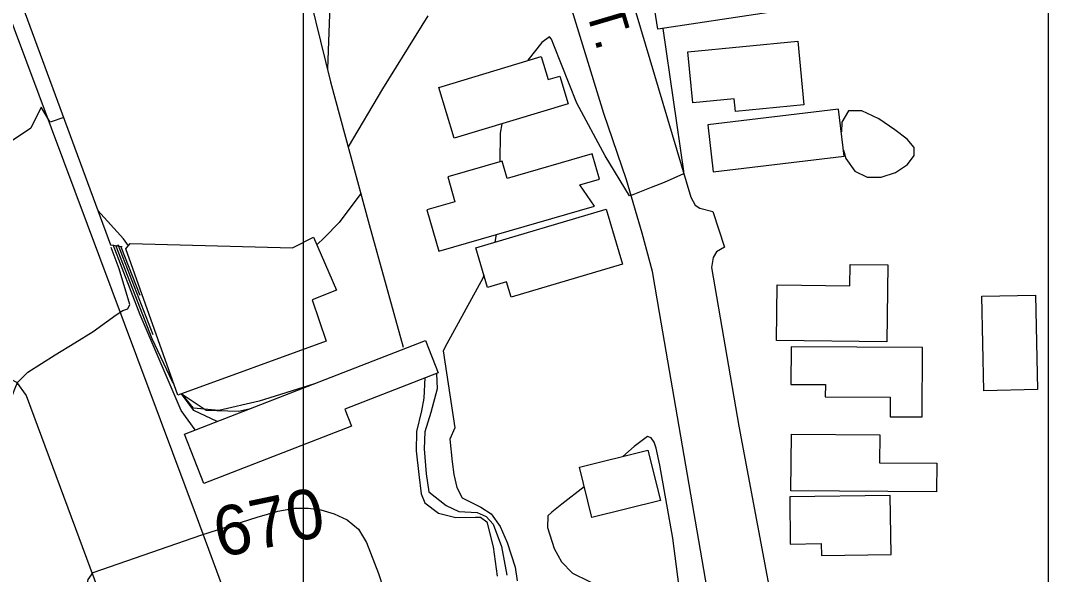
# Model space of a CAD drawing. Extents: x 79600 to 91800, y 75600 to 84400.
# Drawn here: x 84586.1 to 85005.3, y 81577.2 to 81800.1 of the extents above; entities that cross this region are included whole.
import ezdxf

# ---------------------------------------------------------------- set-up
doc = ezdxf.new("R2010")
doc.units = 0
for name, color, linetype in [('084-085$0$BLDG', 7, 'Continuous'), ('084-085$0$BRIDGE', 7, 'Continuous'), ('084-085$0$GRID', 7, 'Continuous'), ('084-085$0$INDEX', 7, 'Continuous'), ('084-085$0$INDXLBL', 7, 'Continuous'), ('084-085$0$INTER', 7, 'Continuous'), ('084-085$0$ROAD', 7, 'Continuous'), ('084-085$0$ROAD-NAME', 7, 'Continuous'), ('084-085$0$WALL', 7, 'Continuous'), ('084-090$0$GRID', 7, 'Continuous'), ('084-090$0$TI_BORDER', 7, 'Continuous')]:
    doc.layers.add(name, color=color, linetype=linetype)

msp = doc.modelspace()

# ---------------------------------------------------------------- linework, layer by layer
at = {"layer": '084-085$0$BLDG'}
for points in [[(84894.45, 81809.89), (84886.63, 81808.69), (84887.42, 81803.49), (84842.76, 81796.68), (84840.79, 81809.6), (84845.67, 81810.35), (84844.54, 81817.78), (84892.14, 81825.04)], [(84901.59, 81766.31), (84874.02, 81763.63), (84873.53, 81768.66), (84856.88, 81767.04), (84854.89, 81787.59), (84899.11, 81791.88)], [(84754.51, 81773.27), (84795.71, 81785.71), (84798.52, 81776.42), (84803.2, 81777.83), (84806.56, 81766.71), (84760.67, 81752.86)], [(84865.11, 81739.27), (84917.87, 81745.54), (84915.61, 81764.53), (84862.85, 81758.26)], [(84811.33, 81733.98), (84819.25, 81736.26), (84816.3, 81746.51), (84781.99, 81736.6), (84779.99, 81743.51), (84758.11, 81737.2), (84760.99, 81727.23), (84749.72, 81723.98), (84754.53, 81707.32), (84817.17, 81725.4)], [(84783.63, 81688.85), (84781.82, 81694.96), (84774.11, 81692.68), (84769.39, 81708.62), (84821.91, 81724.19), (84828.45, 81702.14)], [(84709.18, 81671.07), (84649.33, 81649.33), (84628.37, 81708.25), (84630.2, 81710.43), (84695.53, 81708.61), (84703.97, 81713.01), (84713.29, 81691.65), (84703.45, 81687.69)], [(84890.82, 81693.7), (84920.15, 81693.4), (84920.24, 81701.95), (84935.36, 81701.79), (84935.04, 81670.85), (84890.59, 81671.3)], [(84974.14, 81651.1), (84973.31, 81689.14), (84994.92, 81689.62), (84995.76, 81651.57)], [(84754.21, 81658.3), (84716.62, 81643.74), (84719.29, 81636.85), (84659.78, 81613.79), (84652.08, 81633.67), (84749.17, 81671.3)], [(84896.36, 81653.65), (84910.24, 81653.58), (84910.22, 81648.62), (84936.4, 81648.5), (84936.37, 81640.61), (84949.27, 81640.55), (84949.4, 81668.51), (84896.43, 81668.75)], [(84932.11, 81622.06), (84955.16, 81621.88), (84955.07, 81610.38), (84896.38, 81610.84), (84896.56, 81633.57), (84932.2, 81633.29)], [(84843.78, 81606.89), (84816.21, 81600.03), (84811.15, 81620.33), (84838.72, 81627.2)], [(84896.13, 81589.37), (84908.59, 81589.54), (84908.66, 81584.76), (84936.71, 81585.14), (84936.38, 81608.94), (84895.87, 81608.38)]]:
    msp.add_lwpolyline(points, close=True, dxfattribs=at)
at = {"layer": '084-085$0$BRIDGE'}
msp.add_lwpolyline([(84350.85, 82467.25), (84346, 82458.1), (84622.18, 81709.89), (84626.97, 81709.16)], dxfattribs=at)
at = {"layer": '084-085$0$GRID'}
msp.add_line((85000, 84000), (85000, 80000), dxfattribs=at)
at = {"layer": '084-085$0$INDEX'}
for points in [[(84656.39, 81635.35), (84650.75, 81643.14), (84634.12, 81681.69), (84623.24, 81709.93)], [(84589.34, 81518.46), (84589.8, 81520.05), (84603.64, 81539.72), (84606.74, 81543.68), (84608.99, 81548.61), (84612.43, 81570.56), (84613.17, 81575.09), (84615.22, 81577.94), (84659.07, 81593.08), (84681.36, 81600.2), (84689.6, 81602.56), (84696.31, 81603.77), (84701.85, 81603.86), (84707.03, 81603.09), (84712.4, 81601.59), (84717.61, 81599.12), (84722.08, 81595.33), (84725.41, 81590.06), (84730.2, 81577.56), (84734.14, 81565.61), (84734.29, 81558.88), (84732.32, 81551.03)]]:
    msp.add_lwpolyline(points, dxfattribs=at)
at = {"layer": '084-085$0$INTER'}
for p, q in [((84917.57, 81748.04), (84918.48, 81744.57)), ((84777.57, 81713.97), (84777.1, 81710.9)), ((84639.46, 81673.63), (84625.33, 81709.88)), ((84634.15, 81689.51), (84626.46, 81708.93))]:
    msp.add_line(p, q, dxfattribs=at)
for points in [[(84710.79, 81810.18), (84709.61, 81780.76)], [(84750.08, 81802.03), (84731.78, 81772.71), (84717.98, 81749.39)], [(84844.75, 81796.98), (84853.04, 81739.6), (84853.13, 81738.44), (84845.29, 81735.02), (84840.02, 81732.92), (84835.42, 81731.12), (84832.65, 81730.05), (84831.38, 81729.58), (84821.54, 81745.67), (84810.16, 81766.97), (84800.82, 81790.27), (84799.96, 81792.67), (84799.04, 81793.68), (84795.99, 81791.37), (84790.32, 81784.3), (84790.17, 81784.03)], [(84603.43, 81761.17), (84597.92, 81759.28), (84594.34, 81765.37), (84590.17, 81756.83), (84581.89, 81751.39), (84576.65, 81749.98), (84565.47, 81747.93), (84550.44, 81747.93), (84551.15, 81743.47), (84551.15, 81740.52), (84547.5, 81738.52)], [(84918.48, 81744.57), (84922.14, 81739.57), (84927.06, 81737.14), (84932.7, 81737.07), (84938.45, 81739.02), (84943.29, 81742.23), (84946.09, 81745.81), (84946.02, 81749.11), (84943.27, 81752.41), (84938.29, 81756.22), (84931.75, 81760.62), (84925, 81763.88), (84919.62, 81763.86), (84916.83, 81759.21), (84916.69, 81755.42)], [(84779.89, 81758.66), (84779.19, 81754.79), (84779.05, 81743.24)], [(84723.09, 81730.5), (84714.37, 81718.86), (84708.5, 81712.8), (84705.35, 81709.87)], [(84629.42, 81709.5), (84627.48, 81712.26), (84617.07, 81723.72)], [(84567.23, 81649.95), (84566.3, 81646.56), (84567.4, 81645.22), (84574.92, 81644.31), (84578.74, 81644.49), (84580.94, 81644.93), (84583.87, 81652.12), (84584.79, 81654.45), (84588.88, 81658.54), (84599.94, 81665.56), (84607.84, 81670.35), (84615.18, 81675.02), (84620.67, 81678.9), (84624.49, 81681.73), (84627.21, 81683.38), (84629.21, 81684.12), (84630.02, 81685.81), (84625.73, 81700.25), (84622.46, 81708.84)], [(84647.63, 81654.1), (84647.24, 81654.64), (84638.99, 81672.02), (84624.4, 81709.54)], [(84772.62, 81697.71), (84772.18, 81696.49), (84757.74, 81669.98), (84756.21, 81667.13), (84760.92, 81636.24), (84758.99, 81631.57), (84759.83, 81622.48), (84760.53, 81617.34), (84761.75, 81612.12), (84763.93, 81608.05), (84771.5, 81604.27), (84775.66, 81601.51), (84779.25, 81596.39), (84782.08, 81590.04), (84785.31, 81580.02), (84786.08, 81574.5)], [(84753.52, 81658.09), (84753.88, 81651.93), (84751.34, 81642.33), (84748.81, 81634.54), (84748.63, 81627.66), (84749.35, 81617.7), (84750.44, 81610.45), (84757.5, 81604.84), (84762.59, 81602.44), (84770.02, 81602.02), (84773.6, 81600.48), (84776.37, 81597.32), (84779.81, 81588.43), (84781.9, 81576.85)], [(84703.99, 81653.79), (84682.18, 81646.88), (84665.88, 81643.22), (84655.69, 81644.11), (84650.96, 81649.92)], [(84748.81, 81656.46), (84748.45, 81648.13), (84747.54, 81643.06), (84745.55, 81634.72), (84745.37, 81626.94), (84746.45, 81617.34), (84747.36, 81609.55), (84748.81, 81605.93), (84754.42, 81601.76), (84761.31, 81600.05), (84769.26, 81600.2), (84771.32, 81600.16), (84773.86, 81598.28), (84776.35, 81588.19), (84777.98, 81576.46)], [(84665.2, 81638.76), (84655.79, 81643.17), (84650.8, 81649.86)], [(84678.03, 81643.73), (84673.76, 81642.78), (84660.83, 81643.19), (84651.46, 81649.37), (84651.11, 81649.97)], [(84813.11, 81612.48), (84804.06, 81605.41), (84800.04, 81602.27), (84798.47, 81600.76), (84798.35, 81596), (84800.98, 81587.56), (84803.93, 81582.25), (84808.35, 81577.65), (84821.48, 81571.18), (84828.97, 81566.24), (84836.17, 81558.48), (84850.21, 81536.95), (84852.59, 81533.57), (84853.91, 81532.94), (84853.99, 81543.87), (84852.31, 81564.7), (84848.83, 81591.73), (84843.61, 81621.11), (84842.09, 81628), (84841.24, 81630.4), (84840.1, 81632.16), (84838.6, 81632.71), (84833.16, 81628.63), (84828.63, 81624.69)]]:
    msp.add_lwpolyline(points, dxfattribs=at)
at = {"layer": '084-085$0$ROAD'}
for points in [[(84342.1, 82446.63), (84519.44, 81967.63), (84657.08, 81599.69), (84689.28, 81512.78)], [(84871.87, 81517.68), (84843.38, 81682.59), (84840.59, 81699.08), (84836.42, 81714.63), (84830.19, 81736.03), (84820.97, 81762.8), (84777.58, 81903.95), (84802.38, 81909.44), (84856.04, 81729.03), (84857.77, 81725.8), (84859.64, 81724.59), (84864.9, 81723.25), (84869.67, 81708.94), (84866.45, 81707.05), (84865.08, 81704.73), (84864.35, 81700.7), (84875.32, 81636.9), (84898.3, 81514.7)], [(84335.51, 81566.26), (84433.04, 81601.96), (84578.56, 81656.19), (84581.8, 81655.92), (84584.29, 81654.55), (84588.2, 81649.19), (84644.35, 81497.98)]]:
    msp.add_lwpolyline(points, dxfattribs=at)
at = {"layer": '084-085$0$WALL'}
msp.add_lwpolyline([(84704.36, 81830.66), (84698.86, 81824.28), (84710.92, 81775.45), (84726.47, 81718.02), (84740.08, 81668.6)], dxfattribs=at)
at = {"layer": '084-090$0$GRID'}
msp.add_line((85000, 84000), (85000, 80000), dxfattribs=at)
at = {"layer": '084-090$0$TI_BORDER'}
msp.add_lwpolyline([(84700, 84300), (91700, 84300), (91700, 79700), (84700, 79700)], close=True, dxfattribs=at)

# ---------------------------------------------------------------- texts
at = {"layer": '084-085$0$INDXLBL'}
msp.add_text('670', height=20, rotation=11.8841, dxfattribs=at).set_placement((84666.17, 81583.81))
at = {"layer": '084-085$0$ROAD-NAME'}
msp.add_text('W. 20 ST.', height=15, rotation=286.4466, dxfattribs=at).set_placement((84793.4, 81872.92))

doc.saveas('drawing.dxf')
